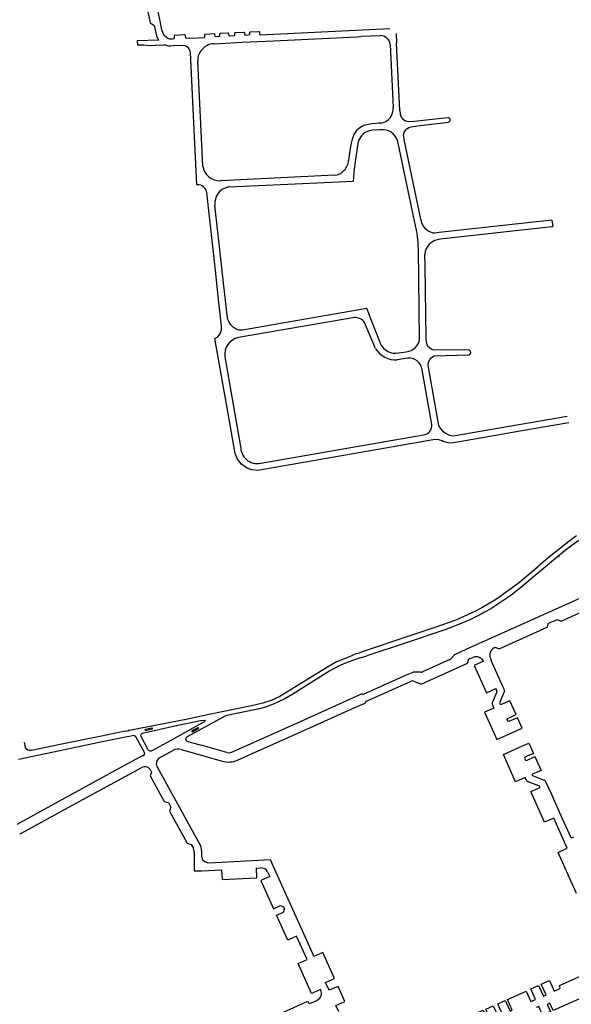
# Model space of a CAD drawing. Extents: x 148869 to 161638, y 453607 to 469810.
# Tile 976 of 1056: x 159134.89 to 159138.22, y 459873.12 to 459879.06. Entities that reach past the tile are written whole.
import ezdxf

# ---------------------------------------------------------------- set-up
doc = ezdxf.new("R2010")
doc.units = 0
doc.layers.add('LKI_V01_KANTRIJWEG', color=252, linetype='CONTINUOUS')

msp = doc.modelspace()

# ---------------------------------------------------------------- linework, layer by layer
at = {"layer": 'LKI_V01_KANTRIJWEG'}
for p, q in [((159136.339, 459878.9731), (159137.1219, 459879.0107)), ((159136.339, 459878.9731), (159137.1219, 459879.0107)), ((159136.9245, 459878.9612), (159136.9494, 459878.9623)), ((159136.9245, 459878.9612), (159136.9494, 459878.9623)), ((159137.0652, 459878.9678), (159136.9494, 459878.9623)), ((159137.0652, 459878.9678), (159136.9494, 459878.9623)), ((159137.1613, 459878.9808), (159137.1637, 459878.9225)), ((159137.1613, 459878.9808), (159137.1637, 459878.9225)), ((159135.5963, 459878.9368), (159135.597, 459878.911)), ((159135.5963, 459878.9368), (159135.597, 459878.911)), ((159135.9143, 459878.9521), (159136.0004, 459878.9565)), ((159135.9143, 459878.9521), (159136.0004, 459878.9565)), ((159136.0596, 459878.9192), (159136.2309, 459878.9277)), ((159136.0596, 459878.9192), (159136.2309, 459878.9277)), ((159137.1242, 459878.9147), (159137.1426, 459878.5349)), ((159137.1242, 459878.9147), (159137.1426, 459878.5349)), ((159137.1835, 459878.5165), (159137.1637, 459878.9225)), ((159137.1835, 459878.5165), (159137.1637, 459878.9225)), ((159135.9185, 459878.8652), (159135.9164, 459878.8751)), ((159135.9185, 459878.8652), (159135.9164, 459878.8751)), ((159135.9813, 459878.8769), (159135.9824, 459878.8782)), ((159135.9813, 459878.8769), (159135.9824, 459878.8782)), ((159135.9916, 459878.1802), (159135.9613, 459878.8116)), ((159135.9916, 459878.1802), (159135.9613, 459878.8116)), ((159137.3234, 459878.4277), (159137.4775, 459878.446)), ((159137.3234, 459878.4277), (159137.4775, 459878.446)), ((159137.3792, 459878.463), (159137.4742, 459878.4729)), ((159137.3792, 459878.463), (159137.4742, 459878.4729)), ((159137.0628, 459878.3987), (159137.0156, 459878.3962)), ((159137.0628, 459878.3987), (159137.0156, 459878.3962)), ((159136.9314, 459878.3238), (159136.9275, 459878.3018)), ((159136.9314, 459878.3238), (159136.9275, 459878.3018)), ((159137.2594, 459877.905), (159137.1709, 459878.328)), ((159137.2594, 459877.905), (159137.1709, 459878.328)), ((159136.8795, 459878.2574), (159136.8734, 459878.2137)), ((159136.8795, 459878.2574), (159136.8734, 459878.2137)), ((159136.7878, 459878.1247), (159136.0983, 459878.0917)), ((159136.7878, 459878.1247), (159136.0983, 459878.0917)), ((159136.9025, 459878.1087), (159136.9009, 459878.0898)), ((159136.9025, 459878.1087), (159136.9009, 459878.0898)), ((159136.1389, 459877.2778), (159136.0652, 459877.9434)), ((159136.1389, 459877.2778), (159136.0652, 459877.9434)), ((159137.283, 459877.7936), (159137.2594, 459877.905)), ((159137.283, 459877.7936), (159137.2594, 459877.905)), ((159138.1024, 459877.8539), (159137.421, 459877.7779)), ((159138.1024, 459877.8539), (159137.421, 459877.7779)), ((159138.1024, 459877.8539), (159138.1072, 459877.8144)), ((159138.1024, 459877.8539), (159138.1072, 459877.8144)), ((159137.2834, 459877.7914), (159137.283, 459877.7936)), ((159137.2834, 459877.7914), (159137.283, 459877.7936)), ((159137.2868, 459877.7755), (159137.2834, 459877.7914)), ((159137.2868, 459877.7755), (159137.2834, 459877.7914)), ((159138.1015, 459877.8138), (159137.4268, 459877.7381)), ((159138.1015, 459877.8138), (159137.4268, 459877.7381)), ((159138.1015, 459877.8138), (159138.1072, 459877.8144)), ((159138.1015, 459877.8138), (159138.1072, 459877.8144)), ((159137.4268, 459877.7381), (159137.4256, 459877.7379)), ((159137.4268, 459877.7381), (159137.4256, 459877.7379)), ((159137.4268, 459877.7381), (159137.4256, 459877.7379)), ((159137.4268, 459877.7381), (159137.4256, 459877.7379)), ((159137.2945, 459877.6935), (159137.2945, 459877.6954)), ((159137.2945, 459877.6935), (159137.2945, 459877.6954)), ((159137.2949, 459877.6788), (159137.2945, 459877.6935)), ((159137.2949, 459877.6788), (159137.2945, 459877.6935)), ((159137.3021, 459877.135), (159137.2949, 459877.6788)), ((159137.3021, 459877.135), (159137.2949, 459877.6788)), ((159136.899, 459877.2641), (159136.2077, 459877.1441)), ((159136.899, 459877.2641), (159136.2077, 459877.1441)), ((159136.9067, 459877.2652), (159136.899, 459877.2641)), ((159136.9067, 459877.2652), (159136.899, 459877.2641)), ((159137.0356, 459877.0771), (159136.976, 459877.2212)), ((159137.0356, 459877.0771), (159136.976, 459877.2212)), ((159137.1605, 459877.049), (159137.2221, 459877.0586)), ((159137.1605, 459877.049), (159137.2221, 459877.0586)), ((159137.5974, 459877.069), (159137.3908, 459877.0674)), ((159137.5974, 459877.069), (159137.3908, 459877.0674)), ((159136.1257, 459877.0282), (159136.221, 459876.4867)), ((159136.1257, 459877.0282), (159136.221, 459876.4867)), ((159137.2288, 459877.0189), (159137.1675, 459877.0093)), ((159137.2288, 459877.0189), (159137.1675, 459877.0093)), ((159137.3899, 459877.033), (159137.5978, 459877.0395)), ((159137.3899, 459877.033), (159137.5978, 459877.0395)), ((159137.3764, 459876.618), (159137.3182, 459876.9494)), ((159137.3764, 459876.618), (159137.3182, 459876.9494)), ((159137.3847, 459876.5269), (159136.3255, 459876.3417)), ((159137.3847, 459876.5269), (159136.3255, 459876.3417)), ((159136.343, 459876.3849), (159137.326, 459876.5571)), ((159136.343, 459876.3849), (159137.326, 459876.5571)), ((159137.5445, 459876.514), (159137.5052, 459876.5073)), ((159137.5445, 459876.514), (159137.5052, 459876.5073)), ((159136.3404, 459876.3844), (159136.343, 459876.3849)), ((159136.3404, 459876.3844), (159136.343, 459876.3849)), ((159138.1473, 459875.8183), (159138.1488, 459875.8195)), ((159138.1473, 459875.8183), (159138.1488, 459875.8195)), ((159138.3877, 459875.6205), (159137.5818, 459875.259)), ((159138.3877, 459875.6205), (159137.5818, 459875.259)), ((159138.1009, 459875.4262), (159138.1308, 459875.4396)), ((159138.1009, 459875.4262), (159138.1308, 459875.4396)), ((159136.922, 459875.2355), (159136.9384, 459875.2406)), ((159136.922, 459875.2355), (159136.9384, 459875.2406)), ((159136.9803, 459875.2545), (159136.9384, 459875.2406)), ((159136.9803, 459875.2545), (159136.9384, 459875.2406)), ((159136.9506, 459875.211), (159136.9838, 459875.2222)), ((159136.9506, 459875.211), (159136.9838, 459875.2222)), ((159137.5109, 459875.2252), (159137.4907, 459875.203)), ((159137.5109, 459875.2252), (159137.4907, 459875.203)), ((159137.5818, 459875.259), (159137.517, 459875.2295)), ((159137.5818, 459875.259), (159137.517, 459875.2295)), ((159137.663, 459875.2118), (159137.6646, 459875.211)), ((159137.663, 459875.2118), (159137.6646, 459875.211)), ((159137.727, 459875.2246), (159137.7271, 459875.2258)), ((159137.727, 459875.2246), (159137.7271, 459875.2258)), ((159137.73, 459875.2441), (159137.7344, 459875.2528)), ((159137.73, 459875.2441), (159137.7344, 459875.2528)), ((159136.9506, 459875.211), (159136.9335, 459875.2047)), ((159136.9506, 459875.211), (159136.9335, 459875.2047)), ((159137.4845, 459875.1984), (159137.3201, 459875.1245)), ((159137.4845, 459875.1984), (159137.3201, 459875.1245)), ((159137.8042, 459875.0411), (159137.7357, 459875.1943)), ((159137.8042, 459875.0411), (159137.7357, 459875.1943)), ((159137.3123, 459875.1229), (159137.2682, 459875.1231)), ((159137.3123, 459875.1229), (159137.2682, 459875.1231)), ((159136.9818, 459874.9477), (159137.2513, 459875.0683)), ((159136.9818, 459874.9477), (159137.2513, 459875.0683)), ((159137.0644, 459875.0336), (159137.019, 459875.0134)), ((159137.0644, 459875.0336), (159137.019, 459875.0134)), ((159137.814, 459875.0194), (159137.8042, 459875.0411)), ((159137.814, 459875.0194), (159137.8042, 459875.0411)), ((159136.9577, 459874.989), (159136.9549, 459874.99)), ((159136.9577, 459874.989), (159136.9549, 459874.99)), ((159137.019, 459875.0134), (159136.9654, 459874.9894)), ((159137.019, 459875.0134), (159136.9654, 459874.9894)), ((159137.7687, 459875.004), (159137.7414, 459874.937)), ((159137.7687, 459875.004), (159137.7414, 459874.937)), ((159137.764, 459875.0204), (159137.7682, 459875.0111)), ((159137.764, 459875.0204), (159137.7682, 459875.0111)), ((159137.7897, 459874.9429), (159137.8151, 459875.0058)), ((159137.7897, 459874.9429), (159137.8151, 459875.0058)), ((159136.808, 459874.8623), (159136.9441, 459874.9233)), ((159136.808, 459874.8623), (159136.9441, 459874.9233)), ((159136.9441, 459874.9233), (159136.9694, 459874.934)), ((159136.9441, 459874.9233), (159136.9694, 459874.934)), ((159136.9747, 459874.9397), (159136.976, 459874.9424)), ((159136.9747, 459874.9397), (159136.976, 459874.9424)), ((159137.7408, 459874.931), (159137.7456, 459874.9193)), ((159137.7408, 459874.931), (159137.7456, 459874.9193)), ((159136.661, 459874.7965), (159136.808, 459874.8623)), ((159136.661, 459874.7965), (159136.808, 459874.8623)), ((159137.7093, 459874.8874), (159137.6951, 459874.881)), ((159137.7093, 459874.8874), (159137.6951, 459874.881)), ((159137.6951, 459874.881), (159137.7147, 459874.8373)), ((159137.6951, 459874.881), (159137.7147, 459874.8373)), ((159136.2866, 459874.6289), (159136.661, 459874.7965)), ((159136.2866, 459874.6289), (159136.661, 459874.7965)), ((159135.5232, 459874.7658), (159135.5464, 459874.7712)), ((159135.5232, 459874.7658), (159135.5464, 459874.7712)), ((159135.5361, 459874.7332), (159135.5612, 459874.7377)), ((159135.5361, 459874.7332), (159135.5612, 459874.7377)), ((159136.1381, 459874.6373), (159135.9831, 459874.6819)), ((159136.1381, 459874.6373), (159135.9831, 459874.6819)), ((159135.6268, 459874.6169), (159135.6116, 459874.609)), ((159135.6268, 459874.6169), (159135.6116, 459874.609)), ((159135.7315, 459874.6062), (159135.8106, 459874.6494)), ((159135.7315, 459874.6062), (159135.8106, 459874.6494)), ((159135.8607, 459874.6557), (159135.9111, 459874.6415)), ((159135.8607, 459874.6557), (159135.9111, 459874.6415)), ((159135.9111, 459874.6415), (159136.0892, 459874.5915)), ((159135.9111, 459874.6415), (159136.0892, 459874.5915)), ((159136.2022, 459874.5913), (159136.2866, 459874.6289)), ((159136.2022, 459874.5913), (159136.2866, 459874.6289)), ((159135.6116, 459874.609), (159135.4893, 459874.5419)), ((159135.6116, 459874.609), (159135.4893, 459874.5419)), ((159136.0892, 459874.5915), (159136.1104, 459874.5854)), ((159136.0892, 459874.5915), (159136.1104, 459874.5854)), ((159135.4893, 459874.5419), (159134.8679, 459874.203)), ((159135.4893, 459874.5419), (159134.8679, 459874.203)), ((159135.9741, 459874.0839), (159135.7213, 459874.5441)), ((159135.9741, 459874.0839), (159135.7213, 459874.5441)), ((159138.023, 459874.436), (159137.9528, 459874.4631)), ((159138.023, 459874.436), (159137.9528, 459874.4631)), ((159137.9886, 459874.496), (159138.056, 459874.4703)), ((159137.9886, 459874.496), (159138.056, 459874.4703)), ((159138.0622, 459874.4657), (159138.0951, 459874.3929)), ((159138.0622, 459874.4657), (159138.0951, 459874.3929)), ((159138.0951, 459874.3929), (159138.1546, 459874.2603)), ((159138.0951, 459874.3929), (159138.1546, 459874.2603)), ((159138.1949, 459874.0595), (159138.1134, 459874.2415)), ((159138.1949, 459874.0595), (159138.1134, 459874.2415)), ((159134.8857, 459874.1498), (159134.8893, 459874.1492)), ((159134.8857, 459874.1498), (159134.8893, 459874.1492)), ((159135.9405, 459874.036), (159135.9404, 459874.0239)), ((159135.9405, 459874.036), (159135.9404, 459874.0239)), ((159135.9404, 459874.0239), (159135.9407, 459873.9226)), ((159135.9404, 459874.0239), (159135.9407, 459873.9226)), ((159135.9861, 459874.014), (159135.9857, 459874.041)), ((159135.9861, 459874.014), (159135.9857, 459874.041)), ((159138.1394, 459874.0344), (159138.1949, 459874.0595)), ((159138.1394, 459874.0344), (159138.1949, 459874.0595)), ((159138.2503, 459873.7867), (159138.1394, 459874.0344)), ((159138.2503, 459873.7867), (159138.1394, 459874.0344)), ((159136.4015, 459873.9888), (159136.2185, 459873.9799)), ((159136.4015, 459873.9888), (159136.2185, 459873.9799)), ((159136.4098, 459873.9705), (159136.4015, 459873.9888)), ((159136.4098, 459873.9705), (159136.4015, 459873.9888)), ((159136.488, 459873.7967), (159136.4098, 459873.9705)), ((159136.488, 459873.7967), (159136.4098, 459873.9705)), ((159135.9407, 459873.9226), (159135.9855, 459873.9228)), ((159135.9407, 459873.9226), (159135.9855, 459873.9228)), ((159135.9855, 459873.9228), (159136.1058, 459873.9287)), ((159135.9855, 459873.9228), (159136.1058, 459873.9287)), ((159136.1058, 459873.9287), (159136.1086, 459873.8698)), ((159136.1058, 459873.9287), (159136.1086, 459873.8698)), ((159136.3165, 459873.9391), (159136.3407, 459873.9401)), ((159136.3165, 459873.9391), (159136.3407, 459873.9401)), ((159136.3193, 459873.8799), (159136.3165, 459873.9391)), ((159136.3193, 459873.8799), (159136.3165, 459873.9391)), ((159136.3842, 459873.9164), (159136.3964, 459873.8892)), ((159136.3842, 459873.9164), (159136.3964, 459873.8892)), ((159136.1086, 459873.8698), (159136.3193, 459873.8799)), ((159136.1086, 459873.8698), (159136.3193, 459873.8799)), ((159136.3964, 459873.8892), (159136.3424, 459873.8652)), ((159136.3964, 459873.8892), (159136.3424, 459873.8652)), ((159136.566, 459873.6234), (159136.488, 459873.7967)), ((159136.566, 459873.6234), (159136.488, 459873.7967)), ((159136.5052, 459873.5038), (159136.4378, 459873.654)), ((159136.5052, 459873.5038), (159136.4378, 459873.654)), ((159136.6585, 459873.417), (159136.566, 459873.6234)), ((159136.6585, 459873.417), (159136.566, 459873.6234)), ((159136.718, 459873.4291), (159136.664, 459873.4051)), ((159136.718, 459873.4291), (159136.664, 459873.4051)), ((159136.788, 459873.273), (159136.718, 459873.4291)), ((159136.788, 459873.273), (159136.718, 459873.4291)), ((159136.664, 459873.4051), (159136.6585, 459873.417)), ((159136.664, 459873.4051), (159136.6585, 459873.417)), ((159136.6493, 459873.1825), (159136.5685, 459873.3625)), ((159136.6493, 459873.1825), (159136.5685, 459873.3625)), ((159136.7034, 459873.2067), (159136.6493, 459873.1825)), ((159136.7034, 459873.2067), (159136.6493, 459873.1825)), ((159136.705, 459873.2032), (159136.7034, 459873.2067)), ((159136.705, 459873.2032), (159136.7034, 459873.2067)), ((159136.8509, 459873.1329), (159136.8095, 459873.2248)), ((159136.8509, 459873.1329), (159136.8095, 459873.2248)), ((159138.4063, 459873.2116), (159138.1093, 459873.0794)), ((159138.4063, 459873.2116), (159138.1093, 459873.0794)), ((159138.1166, 459873.1956), (159138.1508, 459873.2109)), ((159138.1166, 459873.1956), (159138.1508, 459873.2109)), ((159136.6388, 459873.1203), (159136.6775, 459873.1383)), ((159136.6388, 459873.1203), (159136.6775, 459873.1383)), ((159136.6775, 459873.1383), (159136.6844, 459873.1417)), ((159136.6775, 459873.1383), (159136.6844, 459873.1417))]:
    msp.add_line(p, q, dxfattribs=at)
for points in [[(159135.6441, 459879.2989), (159135.6574, 459879.2197), (159135.6681, 459879.1628), (159135.6664, 459879.1589), (159135.6547, 459879.141), (159135.6546, 459879.139), (159135.6744, 459879.0462), (159135.6803, 459879.042)], [(159135.6441, 459879.2989), (159135.6574, 459879.2197), (159135.6681, 459879.1628), (159135.6664, 459879.1589), (159135.6547, 459879.141), (159135.6546, 459879.139), (159135.6744, 459879.0462), (159135.6803, 459879.042)], [(159135.9143, 459878.9521), (159135.8938, 459878.9511), (159135.8921, 459878.9521), (159135.8902, 459878.9547), (159135.8881, 459878.9698), (159135.8839, 459878.972), (159135.82, 459878.9695), (159135.8195, 459878.9688), (159135.8191, 459878.9501), (159135.8171, 459878.948), (159135.8086, 459878.9466), (159135.7938, 459878.9473), (159135.7804, 459878.9513), (159135.7711, 459878.9578), (159135.7611, 459878.9672), (159135.7528, 459878.9808), (159135.7453, 459879.0023), (159135.7338, 459879.0555), (159135.6977, 459879.2288)], [(159135.9143, 459878.9521), (159135.8938, 459878.9511), (159135.8921, 459878.9521), (159135.8902, 459878.9547), (159135.8881, 459878.9698), (159135.8839, 459878.972), (159135.82, 459878.9695), (159135.8195, 459878.9688), (159135.8191, 459878.9501), (159135.8171, 459878.948), (159135.8086, 459878.9466), (159135.7938, 459878.9473), (159135.7804, 459878.9513), (159135.7711, 459878.9578), (159135.7611, 459878.9672), (159135.7528, 459878.9808), (159135.7453, 459879.0023), (159135.7338, 459879.0555), (159135.6977, 459879.2288)], [(159135.6803, 459879.042), (159135.6966, 459879.0311), (159135.6975, 459879.0296), (159135.712, 459878.9672), (159135.7246, 459878.9413), (159135.7239, 459878.9404), (159135.7223, 459878.94), (159135.5963, 459878.9368)], [(159135.6803, 459879.042), (159135.6966, 459879.0311), (159135.6975, 459879.0296), (159135.712, 459878.9672), (159135.7246, 459878.9413), (159135.7239, 459878.9404), (159135.7223, 459878.94), (159135.5963, 459878.9368)], [(159136.0004, 459878.9565), (159136.003, 459878.9575), (159136.0044, 459878.9612), (159136.0037, 459878.9744), (159136.0046, 459878.9763), (159136.0071, 459878.9775), (159136.062, 459878.9805), (159136.0627, 459878.9798), (159136.0635, 459878.9731), (159136.0653, 459878.9656), (159136.0676, 459878.9639), (159136.0709, 459878.9633), (159136.0923, 459878.9648), (159136.0955, 459878.9667), (159136.0951, 459878.9806), (159136.0988, 459878.982), (159136.1448, 459878.9843), (159136.1463, 459878.9818), (159136.1515, 459878.9674), (159136.1529, 459878.967), (159136.1831, 459878.9689), (159136.1851, 459878.9697), (159136.1863, 459878.9711), (159136.1849, 459878.9836), (159136.1862, 459878.9847), (159136.1906, 459878.986), (159136.24, 459878.9893)], [(159136.0004, 459878.9565), (159136.003, 459878.9575), (159136.0044, 459878.9612), (159136.0037, 459878.9744), (159136.0046, 459878.9763), (159136.0071, 459878.9775), (159136.062, 459878.9805), (159136.0627, 459878.9798), (159136.0635, 459878.9731), (159136.0653, 459878.9656), (159136.0676, 459878.9639), (159136.0709, 459878.9633), (159136.0923, 459878.9648), (159136.0955, 459878.9667), (159136.0951, 459878.9806), (159136.0988, 459878.982), (159136.1448, 459878.9843), (159136.1463, 459878.9818), (159136.1515, 459878.9674), (159136.1529, 459878.967), (159136.1831, 459878.9689), (159136.1851, 459878.9697), (159136.1863, 459878.9711), (159136.1849, 459878.9836), (159136.1862, 459878.9847), (159136.1906, 459878.986), (159136.24, 459878.9893)], [(159136.2309, 459878.9277), (159136.4187, 459878.9371), (159136.9245, 459878.9612)], [(159136.2309, 459878.9277), (159136.4187, 459878.9371), (159136.9245, 459878.9612)], [(159136.24, 459878.9893), (159136.2413, 459878.9888), (159136.2438, 459878.9865), (159136.2447, 459878.9792), (159136.2471, 459878.9737), (159136.2501, 459878.9718), (159136.2762, 459878.9741), (159136.2769, 459878.9746), (159136.2764, 459878.9889), (159136.2777, 459878.9901), (159136.2801, 459878.9908)], [(159136.24, 459878.9893), (159136.2413, 459878.9888), (159136.2438, 459878.9865), (159136.2447, 459878.9792), (159136.2471, 459878.9737), (159136.2501, 459878.9718), (159136.2762, 459878.9741), (159136.2769, 459878.9746), (159136.2764, 459878.9889), (159136.2777, 459878.9901), (159136.2801, 459878.9908)], [(159136.2801, 459878.9908), (159136.331, 459878.9937), (159136.3325, 459878.9933), (159136.334, 459878.9916), (159136.3351, 459878.9754), (159136.3362, 459878.9743), (159136.339, 459878.9731)], [(159136.2801, 459878.9908), (159136.331, 459878.9937), (159136.3325, 459878.9933), (159136.334, 459878.9916), (159136.3351, 459878.9754), (159136.3362, 459878.9743), (159136.339, 459878.9731)], [(159135.9164, 459878.8751), (159135.9129, 459878.8838), (159135.9053, 459878.8945), (159135.8966, 459878.9012), (159135.8859, 459878.906), (159135.872, 459878.9088), (159135.8136, 459878.9058), (159135.7991, 459878.9039), (159135.7861, 459878.9051), (159135.7726, 459878.9081), (159135.7666, 459878.91), (159135.7547, 459878.91), (159135.6619, 459878.9069), (159135.6364, 459878.9103), (159135.6183, 459878.9111), (159135.597, 459878.911)], [(159135.9164, 459878.8751), (159135.9129, 459878.8838), (159135.9053, 459878.8945), (159135.8966, 459878.9012), (159135.8859, 459878.906), (159135.872, 459878.9088), (159135.8136, 459878.9058), (159135.7991, 459878.9039), (159135.7861, 459878.9051), (159135.7726, 459878.9081), (159135.7666, 459878.91), (159135.7547, 459878.91), (159135.6619, 459878.9069), (159135.6364, 459878.9103), (159135.6183, 459878.9111), (159135.597, 459878.911)], [(159135.9608, 459878.067), (159135.9572, 459878.0668), (159135.9389, 459878.4407), (159135.9185, 459878.8652)], [(159135.9608, 459878.067), (159135.9572, 459878.0668), (159135.9389, 459878.4407), (159135.9185, 459878.8652)], [(159137.1835, 459878.5165), (159137.1852, 459878.493), (159137.192, 459878.4757), (159137.2011, 459878.464), (159137.218, 459878.4529), (159137.237, 459878.4484), (159137.2726, 459878.4506), (159137.3792, 459878.463)], [(159137.1835, 459878.5165), (159137.1852, 459878.493), (159137.192, 459878.4757), (159137.2011, 459878.464), (159137.218, 459878.4529), (159137.237, 459878.4484), (159137.2726, 459878.4506), (159137.3792, 459878.463)], [(159137.0131, 459878.4361), (159136.9655, 459878.4242), (159136.9405, 459878.411), (159136.9209, 459878.3944), (159136.9055, 459878.3716), (159136.8955, 459878.3424), (159136.8871, 459878.311), (159136.8795, 459878.2574)], [(159137.0131, 459878.4361), (159136.9655, 459878.4242), (159136.9405, 459878.411), (159136.9209, 459878.3944), (159136.9055, 459878.3716), (159136.8955, 459878.3424), (159136.8871, 459878.311), (159136.8795, 459878.2574)], [(159137.066, 459878.4392), (159137.0568, 459878.4383), (159137.0131, 459878.4361)], [(159137.066, 459878.4392), (159137.0568, 459878.4383), (159137.0131, 459878.4361)], [(159137.209, 459878.3423), (159137.2062, 459878.3563), (159137.2061, 459878.3685), (159137.2088, 459878.382), (159137.2145, 459878.3928), (159137.2254, 459878.4053), (159137.2414, 459878.4153), (159137.2607, 459878.4198), (159137.3234, 459878.4277)], [(159137.209, 459878.3423), (159137.2062, 459878.3563), (159137.2061, 459878.3685), (159137.2088, 459878.382), (159137.2145, 459878.3928), (159137.2254, 459878.4053), (159137.2414, 459878.4153), (159137.2607, 459878.4198), (159137.3234, 459878.4277)], [(159137.3094, 459877.8602), (159137.2084, 459878.3413), (159137.209, 459878.3423)], [(159137.3094, 459877.8602), (159137.2084, 459878.3413), (159137.209, 459878.3423)], [(159136.9275, 459878.3018), (159136.9187, 459878.2479), (159136.909, 459878.176), (159136.9056, 459878.1456), (159136.9025, 459878.1087)], [(159136.9275, 459878.3018), (159136.9187, 459878.2479), (159136.909, 459878.176), (159136.9056, 459878.1456), (159136.9025, 459878.1087)], [(159136.15, 459878.0542), (159136.5504, 459878.0735), (159136.9009, 459878.0898)], [(159136.15, 459878.0542), (159136.5504, 459878.0735), (159136.9009, 459878.0898)], [(159136.1057, 459877.2142), (159136.0897, 459877.3553), (159136.0687, 459877.5489), (159136.0162, 459878.0205)], [(159136.1057, 459877.2142), (159136.0897, 459877.3553), (159136.0687, 459877.5489), (159136.0162, 459878.0205)], [(159137.421, 459877.7779), (159137.3962, 459877.7744), (159137.3835, 459877.7754), (159137.3707, 459877.7801), (159137.3552, 459877.787), (159137.3394, 459877.7998), (159137.3254, 459877.8162), (159137.3176, 459877.832), (159137.3094, 459877.8602)], [(159137.421, 459877.7779), (159137.3962, 459877.7744), (159137.3835, 459877.7754), (159137.3707, 459877.7801), (159137.3552, 459877.787), (159137.3394, 459877.7998), (159137.3254, 459877.8162), (159137.3176, 459877.832), (159137.3094, 459877.8602)], [(159137.2945, 459877.6954), (159137.2935, 459877.7198), (159137.2905, 459877.7515), (159137.2868, 459877.7755)], [(159137.2945, 459877.6954), (159137.2935, 459877.7198), (159137.2905, 459877.7515), (159137.2868, 459877.7755)], [(159137.4256, 459877.7379), (159137.4082, 459877.7347), (159137.3938, 459877.7296), (159137.375, 459877.7186), (159137.3629, 459877.7095), (159137.3521, 459877.6969), (159137.342, 459877.6811), (159137.3367, 459877.6638), (159137.3347, 459877.6449)], [(159137.4256, 459877.7379), (159137.4082, 459877.7347), (159137.3938, 459877.7296), (159137.375, 459877.7186), (159137.3629, 459877.7095), (159137.3521, 459877.6969), (159137.342, 459877.6811), (159137.3367, 459877.6638), (159137.3347, 459877.6449)], [(159137.3415, 459877.1391), (159137.3352, 459877.5755), (159137.3347, 459877.6449)], [(159137.3415, 459877.1391), (159137.3352, 459877.5755), (159137.3347, 459877.6449)], [(159136.9843, 459877.3192), (159136.5668, 459877.2467), (159136.2327, 459877.1889)], [(159136.9843, 459877.3192), (159136.5668, 459877.2467), (159136.2327, 459877.1889)], [(159136.9843, 459877.3192), (159136.9975, 459877.2798), (159137.0576, 459877.1263)], [(159136.9843, 459877.3192), (159136.9975, 459877.2798), (159137.0576, 459877.1263)], [(159136.2327, 459877.1889), (159136.2091, 459877.1884), (159136.193, 459877.1948), (159136.1749, 459877.2076), (159136.1617, 459877.221), (159136.1517, 459877.2372), (159136.1443, 459877.253), (159136.1389, 459877.2778)], [(159136.2327, 459877.1889), (159136.2091, 459877.1884), (159136.193, 459877.1948), (159136.1749, 459877.2076), (159136.1617, 459877.221), (159136.1517, 459877.2372), (159136.1443, 459877.253), (159136.1389, 459877.2778)], [(159136.0658, 459877.1391), (159136.0828, 459877.1495), (159136.0912, 459877.1579), (159136.0973, 459877.1682), (159136.1016, 459877.1768), (159136.1034, 459877.1826), (159136.105, 459877.193), (159136.1057, 459877.2142)], [(159136.0658, 459877.1391), (159136.0828, 459877.1495), (159136.0912, 459877.1579), (159136.0973, 459877.1682), (159136.1016, 459877.1768), (159136.1034, 459877.1826), (159136.105, 459877.193), (159136.1057, 459877.2142)], [(159136.1876, 459876.4446), (159136.1514, 459876.6502), (159136.0658, 459877.1391)], [(159136.1876, 459876.4446), (159136.1514, 459876.6502), (159136.0658, 459877.1391)], [(159137.3908, 459877.0674), (159137.3762, 459877.0712), (159137.3622, 459877.0816), (159137.3521, 459877.0908), (159137.3446, 459877.1148), (159137.3415, 459877.1391)], [(159137.3908, 459877.0674), (159137.3762, 459877.0712), (159137.3622, 459877.0816), (159137.3521, 459877.0908), (159137.3446, 459877.1148), (159137.3415, 459877.1391)], [(159137.3562, 459876.9651), (159137.3543, 459876.9786), (159137.3555, 459876.994), (159137.3634, 459877.0114), (159137.3734, 459877.0235), (159137.3899, 459877.033)], [(159137.3562, 459876.9651), (159137.3543, 459876.9786), (159137.3555, 459876.994), (159137.3634, 459877.0114), (159137.3734, 459877.0235), (159137.3899, 459877.033)], [(159137.4145, 459876.6348), (159137.402, 459876.7032), (159137.3562, 459876.9651)], [(159137.4145, 459876.6348), (159137.402, 459876.7032), (159137.3562, 459876.9651)], [(159138.1945, 459876.6682), (159137.6103, 459876.566), (159137.5286, 459876.5521)], [(159138.1945, 459876.6682), (159137.6103, 459876.566), (159137.5286, 459876.5521)], [(159137.5286, 459876.5521), (159137.5034, 459876.5481), (159137.4855, 459876.5517), (159137.4579, 459876.566), (159137.4459, 459876.5746), (159137.4285, 459876.596), (159137.4189, 459876.6124), (159137.4145, 459876.6348)], [(159137.5286, 459876.5521), (159137.5034, 459876.5481), (159137.4855, 459876.5517), (159137.4579, 459876.566), (159137.4459, 459876.5746), (159137.4285, 459876.596), (159137.4189, 459876.6124), (159137.4145, 459876.6348)], [(159138.2036, 459876.629), (159137.9796, 459876.5898), (159137.5445, 459876.514)], [(159138.2036, 459876.629), (159137.9796, 459876.5898), (159137.5445, 459876.514)], [(159137.5052, 459876.5073), (159137.4881, 459876.5059), (159137.4745, 459876.5077), (159137.4447, 459876.5166), (159137.4385, 459876.5197), (159137.4178, 459876.5265), (159137.4056, 459876.5279), (159137.3847, 459876.5269)], [(159137.5052, 459876.5073), (159137.4881, 459876.5059), (159137.4745, 459876.5077), (159137.4447, 459876.5166), (159137.4385, 459876.5197), (159137.4178, 459876.5265), (159137.4056, 459876.5279), (159137.3847, 459876.5269)], [(159136.3255, 459876.3417), (159136.288, 459876.3454), (159136.2653, 459876.3534), (159136.2431, 459876.3669), (159136.226, 459876.3799), (159136.2142, 459876.3927), (159136.2024, 459876.4105), (159136.1876, 459876.4446)], [(159136.3255, 459876.3417), (159136.288, 459876.3454), (159136.2653, 459876.3534), (159136.2431, 459876.3669), (159136.226, 459876.3799), (159136.2142, 459876.3927), (159136.2024, 459876.4105), (159136.1876, 459876.4446)], [(159138.5303, 459876.0253), (159138.4636, 459876.0085), (159138.4116, 459875.9886), (159138.356, 459875.9631), (159138.325, 459875.9477), (159138.2966, 459875.9367), (159138.2465, 459875.9057), (159138.1825, 459875.8575), (159138.1359, 459875.8195)], [(159138.5303, 459876.0253), (159138.4636, 459876.0085), (159138.4116, 459875.9886), (159138.356, 459875.9631), (159138.325, 459875.9477), (159138.2966, 459875.9367), (159138.2465, 459875.9057), (159138.1825, 459875.8575), (159138.1359, 459875.8195)], [(159138.2502, 459875.9464), (159138.1966, 459875.9057), (159138.1436, 459875.8646), (159138.0884, 459875.8195)], [(159138.2502, 459875.9464), (159138.1966, 459875.9057), (159138.1436, 459875.8646), (159138.0884, 459875.8195)], [(159138.0884, 459875.8195), (159138.0657, 459875.801), (159137.9824, 459875.7297), (159137.8979, 459875.6591), (159137.8344, 459875.6113), (159137.7664, 459875.5634), (159137.6789, 459875.5114), (159137.6355, 459875.4894), (159137.5216, 459875.437), (159137.3953, 459875.393), (159137.208, 459875.33), (159136.9803, 459875.2545)], [(159138.0884, 459875.8195), (159138.0657, 459875.801), (159137.9824, 459875.7297), (159137.8979, 459875.6591), (159137.8344, 459875.6113), (159137.7664, 459875.5634), (159137.6789, 459875.5114), (159137.6355, 459875.4894), (159137.5216, 459875.437), (159137.3953, 459875.393), (159137.208, 459875.33), (159136.9803, 459875.2545)], [(159138.1359, 459875.8195), (159137.9148, 459875.6343), (159137.8544, 459875.5868), (159137.788, 459875.5411), (159137.7332, 459875.5062), (159137.6948, 459875.4846)], [(159138.1359, 459875.8195), (159137.9148, 459875.6343), (159137.8544, 459875.5868), (159137.788, 459875.5411), (159137.7332, 459875.5062), (159137.6948, 459875.4846)], [(159138.1308, 459875.4396), (159138.134, 459875.441), (159138.1571, 459875.4314), (159138.345, 459875.516), (159138.3537, 459875.5392)], [(159138.1308, 459875.4396), (159138.134, 459875.441), (159138.1571, 459875.4314), (159138.345, 459875.516), (159138.3537, 459875.5392)], [(159137.6948, 459875.4846), (159137.6747, 459875.4733), (159137.6066, 459875.4396), (159137.5434, 459875.413), (159137.454, 459875.379), (159137.2277, 459875.3026), (159136.9838, 459875.2222)], [(159137.6948, 459875.4846), (159137.6747, 459875.4733), (159137.6066, 459875.4396), (159137.5434, 459875.413), (159137.454, 459875.379), (159137.2277, 459875.3026), (159136.9838, 459875.2222)], [(159137.7526, 459875.2697), (159137.7593, 459875.273), (159137.7825, 459875.2634), (159138.0738, 459875.3943), (159138.0823, 459875.4179), (159138.1009, 459875.4262)], [(159137.7526, 459875.2697), (159137.7593, 459875.273), (159137.7825, 459875.2634), (159138.0738, 459875.3943), (159138.0823, 459875.4179), (159138.1009, 459875.4262)], [(159136.922, 459875.2355), (159136.8682, 459875.2122), (159136.7999, 459875.1846), (159136.7455, 459875.1539), (159136.6829, 459875.1157), (159136.4997, 459875.0011), (159136.4577, 459874.9757), (159136.4046, 459874.9517), (159136.3542, 459874.9357), (159136.2875, 459874.9191), (159136.0989, 459874.882), (159135.9831, 459874.8571)], [(159136.922, 459875.2355), (159136.8682, 459875.2122), (159136.7999, 459875.1846), (159136.7455, 459875.1539), (159136.6829, 459875.1157), (159136.4997, 459875.0011), (159136.4577, 459874.9757), (159136.4046, 459874.9517), (159136.3542, 459874.9357), (159136.2875, 459874.9191), (159136.0989, 459874.882), (159135.9831, 459874.8571)], [(159137.2667, 459875.0686), (159137.3117, 459875.0509), (159137.5911, 459875.1773), (159137.5997, 459875.201), (159137.624, 459875.2118)], [(159137.2667, 459875.0686), (159137.3117, 459875.0509), (159137.5911, 459875.1773), (159137.5997, 459875.201), (159137.624, 459875.2118)], [(159136.9335, 459875.2047), (159136.9027, 459875.1956), (159136.8548, 459875.1781), (159136.813, 459875.1593), (159136.7595, 459875.1302), (159136.5357, 459874.99), (159136.4874, 459874.9615), (159136.424, 459874.9306), (159136.3706, 459874.9119), (159136.3345, 459874.902), (159136.1459, 459874.8628), (159136.1308, 459874.8589), (159136.1105, 459874.8489), (159135.9831, 459874.7791)], [(159136.9335, 459875.2047), (159136.9027, 459875.1956), (159136.8548, 459875.1781), (159136.813, 459875.1593), (159136.7595, 459875.1302), (159136.5357, 459874.99), (159136.4874, 459874.9615), (159136.424, 459874.9306), (159136.3706, 459874.9119), (159136.3345, 459874.902), (159136.1459, 459874.8628), (159136.1308, 459874.8589), (159136.1105, 459874.8489), (159135.9831, 459874.7791)], [(159137.6884, 459875.1891), (159137.6324, 459875.1638), (159137.7063, 459874.9989), (159137.7623, 459875.0241), (159137.764, 459875.0204)], [(159137.6884, 459875.1891), (159137.6324, 459875.1638), (159137.7063, 459874.9989), (159137.7623, 459875.0241), (159137.764, 459875.0204)], [(159137.2606, 459875.1212), (159137.2219, 459875.1044), (159137.0644, 459875.0336)], [(159137.2606, 459875.1212), (159137.2219, 459875.1044), (159137.0644, 459875.0336)], [(159136.1381, 459874.6373), (159136.1505, 459874.6359), (159136.1598, 459874.6369), (159136.1725, 459874.6416), (159136.5825, 459874.8254), (159136.9471, 459874.9896)], [(159136.1381, 459874.6373), (159136.1505, 459874.6359), (159136.1598, 459874.6369), (159136.1725, 459874.6416), (159136.5825, 459874.8254), (159136.9471, 459874.9896)], [(159137.7456, 459874.9193), (159137.7512, 459874.9063), (159137.7093, 459874.8874)], [(159137.7456, 459874.9193), (159137.7512, 459874.9063), (159137.7093, 459874.8874)], [(159137.7147, 459874.8373), (159137.7691, 459874.7159), (159137.9223, 459874.7849), (159137.8943, 459874.8474), (159137.8427, 459874.824), (159137.8368, 459874.8263), (159137.8316, 459874.8375), (159137.8341, 459874.8435), (159137.8857, 459874.8668), (159137.8484, 459874.9497), (159137.7922, 459874.9247), (159137.7885, 459874.9334)], [(159137.7147, 459874.8373), (159137.7691, 459874.7159), (159137.9223, 459874.7849), (159137.8943, 459874.8474), (159137.8427, 459874.824), (159137.8368, 459874.8263), (159137.8316, 459874.8375), (159137.8341, 459874.8435), (159137.8857, 459874.8668), (159137.8484, 459874.9497), (159137.7922, 459874.9247), (159137.7885, 459874.9334)], [(159137.7885, 459874.9334), (159137.7877, 459874.9367), (159137.7887, 459874.941), (159137.7897, 459874.9429)], [(159137.7885, 459874.9334), (159137.7877, 459874.9367), (159137.7887, 459874.941), (159137.7897, 459874.9429)], [(159135.9831, 459874.8571), (159135.9023, 459874.8398), (159135.5464, 459874.7712), (159135.5436, 459874.7721), (159135.5411, 459874.7747)], [(159135.9831, 459874.8571), (159135.9023, 459874.8398), (159135.5464, 459874.7712), (159135.5436, 459874.7721), (159135.5411, 459874.7747)], [(159135.6191, 459874.7333), (159135.6179, 459874.7414), (159135.622, 459874.7504), (159135.6285, 459874.7553), (159135.8225, 459874.7979), (159135.9784, 459874.83), (159135.9831, 459874.8306)], [(159135.6191, 459874.7333), (159135.6179, 459874.7414), (159135.622, 459874.7504), (159135.6285, 459874.7553), (159135.8225, 459874.7979), (159135.9784, 459874.83), (159135.9831, 459874.8306)], [(159135.9831, 459874.8121), (159135.7987, 459874.7102), (159135.681, 459874.6457), (159135.6733, 459874.6464), (159135.6666, 459874.6494), (159135.6619, 459874.6533), (159135.6191, 459874.7333)], [(159135.9831, 459874.8121), (159135.7987, 459874.7102), (159135.681, 459874.6457), (159135.6733, 459874.6464), (159135.6666, 459874.6494), (159135.6619, 459874.6533), (159135.6191, 459874.7333)], [(159135.9831, 459874.8306), (159136.0045, 459874.8331), (159136.007, 459874.8316), (159136.0055, 459874.8261), (159135.9984, 459874.8206), (159135.9831, 459874.8121)], [(159135.9831, 459874.8306), (159136.0045, 459874.8331), (159136.007, 459874.8316), (159136.0055, 459874.8261), (159135.9984, 459874.8206), (159135.9831, 459874.8121)], [(159135.5232, 459874.7658), (159135.3807, 459874.737), (159135.1301, 459874.6851), (159134.958, 459874.6489), (159134.9439, 459874.6491), (159134.9354, 459874.6517), (159134.9268, 459874.6586), (159134.9202, 459874.6687), (159134.9139, 459874.7006)], [(159135.5232, 459874.7658), (159135.3807, 459874.737), (159135.1301, 459874.6851), (159134.958, 459874.6489), (159134.9439, 459874.6491), (159134.9354, 459874.6517), (159134.9268, 459874.6586), (159134.9202, 459874.6687), (159134.9139, 459874.7006)], [(159135.6287, 459874.6181), (159135.6378, 459874.6236), (159135.6416, 459874.63), (159135.6402, 459874.6374), (159135.5868, 459874.7329), (159135.5802, 459874.7382), (159135.5723, 459874.7404), (159135.5608, 459874.7384), (159135.5612, 459874.7377)], [(159135.6287, 459874.6181), (159135.6378, 459874.6236), (159135.6416, 459874.63), (159135.6402, 459874.6374), (159135.5868, 459874.7329), (159135.5802, 459874.7382), (159135.5723, 459874.7404), (159135.5608, 459874.7384), (159135.5612, 459874.7377)], [(159135.6458, 459874.777), (159135.643, 459874.7754), (159135.6428, 459874.773), (159135.6454, 459874.7711), (159135.6867, 459874.7804), (159135.688, 459874.7824), (159135.6874, 459874.7841), (159135.6843, 459874.7852), (159135.6458, 459874.777)], [(159135.6458, 459874.777), (159135.643, 459874.7754), (159135.6428, 459874.773), (159135.6454, 459874.7711), (159135.6867, 459874.7804), (159135.688, 459874.7824), (159135.6874, 459874.7841), (159135.6843, 459874.7852), (159135.6458, 459874.777)], [(159135.9831, 459874.7791), (159135.8981, 459874.7325), (159135.8903, 459874.7248), (159135.8887, 459874.7161), (159135.8916, 459874.71), (159135.8968, 459874.7054), (159135.9831, 459874.6811)], [(159135.9831, 459874.7791), (159135.8981, 459874.7325), (159135.8903, 459874.7248), (159135.8887, 459874.7161), (159135.8916, 459874.71), (159135.8968, 459874.7054), (159135.9831, 459874.6811)], [(159135.967, 459874.7819), (159135.9677, 459874.7848), (159135.9652, 459874.7877), (159135.9614, 459874.7871), (159135.927, 459874.7677), (159135.926, 459874.7647), (159135.9278, 459874.7632), (159135.9306, 459874.763), (159135.967, 459874.7819)], [(159135.967, 459874.7819), (159135.9677, 459874.7848), (159135.9652, 459874.7877), (159135.9614, 459874.7871), (159135.927, 459874.7677), (159135.926, 459874.7647), (159135.9278, 459874.7632), (159135.9306, 459874.763), (159135.967, 459874.7819)], [(159134.8776, 459874.5967), (159135.1284, 459874.6503), (159135.3949, 459874.7053), (159135.5361, 459874.7332)], [(159134.8776, 459874.5967), (159135.1284, 459874.6503), (159135.3949, 459874.7053), (159135.5361, 459874.7332)], [(159137.9062, 459874.6691), (159137.9632, 459874.6945), (159137.9911, 459874.6321), (159137.9393, 459874.609), (159137.9369, 459874.603), (159137.9421, 459874.5917), (159137.9479, 459874.5896), (159137.9998, 459874.6127), (159138.0367, 459874.5297), (159137.9808, 459874.5045), (159137.9825, 459874.5009)], [(159137.9062, 459874.6691), (159137.9632, 459874.6945), (159137.9911, 459874.6321), (159137.9393, 459874.609), (159137.9369, 459874.603), (159137.9421, 459874.5917), (159137.9479, 459874.5896), (159137.9998, 459874.6127), (159138.0367, 459874.5297), (159137.9808, 459874.5045), (159137.9825, 459874.5009)], [(159137.9475, 459874.4689), (159137.9396, 459874.4861), (159137.8828, 459874.4606), (159137.8098, 459874.6257), (159137.9062, 459874.6691)], [(159137.9475, 459874.4689), (159137.9396, 459874.4861), (159137.8828, 459874.4606), (159137.8098, 459874.6257), (159137.9062, 459874.6691)], [(159134.8968, 459874.1506), (159135.1782, 459874.3046), (159135.6202, 459874.5453)], [(159134.8968, 459874.1506), (159135.1782, 459874.3046), (159135.6202, 459874.5453)], [(159135.6804, 459874.5239), (159135.6821, 459874.5208), (159135.6748, 459874.4962), (159135.7594, 459874.3423), (159135.7841, 459874.3352), (159135.7992, 459874.3078), (159135.7918, 459874.2833), (159135.898, 459874.0896), (159135.9228, 459874.0825), (159135.9332, 459874.0636)], [(159135.6804, 459874.5239), (159135.6821, 459874.5208), (159135.6748, 459874.4962), (159135.7594, 459874.3423), (159135.7841, 459874.3352), (159135.7992, 459874.3078), (159135.7918, 459874.2833), (159135.898, 459874.0896), (159135.9228, 459874.0825), (159135.9332, 459874.0636)], [(159138.1134, 459874.2415), (159138.0573, 459874.2164), (159137.9741, 459874.402), (159138.0302, 459874.4269), (159138.0287, 459874.4307)], [(159138.1134, 459874.2415), (159138.0573, 459874.2164), (159137.9741, 459874.402), (159138.0302, 459874.4269), (159138.0287, 459874.4307)], [(159138.1546, 459874.2603), (159138.2155, 459874.1245), (159138.2211, 459874.1222), (159138.235, 459874.1282)], [(159138.1546, 459874.2603), (159138.2155, 459874.1245), (159138.2211, 459874.1222), (159138.235, 459874.1282)], [(159136.2185, 459873.9799), (159136.0316, 459873.9688), (159136.0207, 459873.9703), (159136.007, 459873.9755), (159135.9965, 459873.9841), (159135.9924, 459873.99), (159135.9881, 459874.0004), (159135.9861, 459874.014)], [(159136.2185, 459873.9799), (159136.0316, 459873.9688), (159136.0207, 459873.9703), (159136.007, 459873.9755), (159135.9965, 459873.9841), (159135.9924, 459873.99), (159135.9881, 459874.0004), (159135.9861, 459874.014)], [(159136.3424, 459873.8652), (159136.4197, 459873.6939), (159136.4615, 459873.7128), (159136.4792, 459873.7059), (159136.4861, 459873.6902)], [(159136.3424, 459873.8652), (159136.4197, 459873.6939), (159136.4615, 459873.7128), (159136.4792, 459873.7059), (159136.4861, 459873.6902)], [(159136.4378, 459873.654), (159136.4794, 459873.6729), (159136.4861, 459873.6902)], [(159136.4378, 459873.654), (159136.4794, 459873.6729), (159136.4861, 459873.6902)], [(159136.5685, 459873.3625), (159136.6226, 459873.3864), (159136.5589, 459873.5281), (159136.5052, 459873.5038)], [(159136.5685, 459873.3625), (159136.6226, 459873.3864), (159136.5589, 459873.5281), (159136.5052, 459873.5038)], [(159138.147, 459873.23), (159138.356, 459873.3234), (159138.3623, 459873.3098)], [(159138.147, 459873.23), (159138.356, 459873.3234), (159138.3623, 459873.3098)], [(159136.8095, 459873.2248), (159136.7557, 459873.201), (159136.7339, 459873.249), (159136.788, 459873.273)], [(159136.8095, 459873.2248), (159136.7557, 459873.201), (159136.7339, 459873.249), (159136.788, 459873.273)], [(159137.9742, 459873.209), (159138.0214, 459873.23), (159138.0502, 459873.1662), (159138.0669, 459873.1737), (159138.0378, 459873.2373), (159138.088, 459873.2594), (159138.1166, 459873.1956)], [(159137.9742, 459873.209), (159138.0214, 459873.23), (159138.0502, 459873.1662), (159138.0669, 459873.1737), (159138.0378, 459873.2373), (159138.088, 459873.2594), (159138.1166, 459873.1956)], [(159137.5572, 459872.9652), (159137.5636, 459872.9516), (159137.5693, 459872.9495), (159137.6293, 459872.9765), (159137.6003, 459873.0418), (159137.6871, 459873.0806), (159137.7161, 459873.0153), (159137.7326, 459873.0226), (159137.7035, 459873.088), (159137.7478, 459873.1078), (159137.777, 459873.0426), (159137.8044, 459873.0549), (159137.7751, 459873.12), (159137.8195, 459873.1398), (159137.8488, 459873.0749), (159137.8627, 459873.0811), (159137.8333, 459873.146), (159137.9469, 459873.1967), (159137.9755, 459873.1331), (159138.0031, 459873.1454), (159137.9742, 459873.209)], [(159137.5572, 459872.9652), (159137.5636, 459872.9516), (159137.5693, 459872.9495), (159137.6293, 459872.9765), (159137.6003, 459873.0418), (159137.6871, 459873.0806), (159137.7161, 459873.0153), (159137.7326, 459873.0226), (159137.7035, 459873.088), (159137.7478, 459873.1078), (159137.777, 459873.0426), (159137.8044, 459873.0549), (159137.7751, 459873.12), (159137.8195, 459873.1398), (159137.8488, 459873.0749), (159137.8627, 459873.0811), (159137.8333, 459873.146), (159137.9469, 459873.1967), (159137.9755, 459873.1331), (159138.0031, 459873.1454), (159137.9742, 459873.209)], [(159138.1508, 459873.2109), (159138.1526, 459873.2167), (159138.147, 459873.23)], [(159138.1508, 459873.2109), (159138.1526, 459873.2167), (159138.147, 459873.23)], [(159136.2467, 459872.9443), (159136.2488, 459872.95), (159136.2425, 459872.9637), (159136.403, 459873.0358), (159136.4092, 459873.022), (159136.4148, 459873.0194), (159136.4208, 459873.0223), (159136.4229, 459873.0282), (159136.4166, 459873.0417), (159136.6268, 459873.1359), (159136.6331, 459873.1223), (159136.6388, 459873.1203)], [(159136.2467, 459872.9443), (159136.2488, 459872.95), (159136.2425, 459872.9637), (159136.403, 459873.0358), (159136.4092, 459873.022), (159136.4148, 459873.0194), (159136.4208, 459873.0223), (159136.4229, 459873.0282), (159136.4166, 459873.0417), (159136.6268, 459873.1359), (159136.6331, 459873.1223), (159136.6388, 459873.1203)], [(159136.8139, 459873.071), (159136.7969, 459873.109), (159136.8509, 459873.1329)], [(159136.8139, 459873.071), (159136.7969, 459873.109), (159136.8509, 459873.1329)], [(159138.1093, 459873.0794), (159138.0893, 459873.1236), (159138.0728, 459873.1161), (159138.0927, 459873.072), (159138.0457, 459873.0512), (159138.022, 459873.1037), (159138.0074, 459873.0971)], [(159138.1093, 459873.0794), (159138.0893, 459873.1236), (159138.0728, 459873.1161), (159138.0927, 459873.072), (159138.0457, 459873.0512), (159138.022, 459873.1037), (159138.0074, 459873.0971)]]:
    msp.add_lwpolyline(points, dxfattribs=at)
for centre, radius, start, end in [((159137.0663, 459878.9098), 0.0581, 4.8654, 91.13872), ((159137.0663, 459878.9098), 0.0581, 4.8654, 91.13872), ((159136.0656, 459878.8148), 0.1046, 93.28149, 142.68144), ((159136.0656, 459878.8148), 0.1046, 93.28149, 142.68144), ((159136.0518, 459878.8196), 0.0908, 140.89283, 185.04975), ((159136.0518, 459878.8196), 0.0908, 140.89283, 185.04975), ((159137.0554, 459878.5262), 0.0876, 276.94662, 5.69872), ((159137.0554, 459878.5262), 0.0876, 276.94662, 5.69872), ((159137.4742, 459878.4592), 0.0137, 283.93407, 90.00151), ((159137.4742, 459878.4592), 0.0137, 283.93407, 90.00151), ((159137.0242, 459878.301), 0.0956, 95.18281, 166.19886), ((159137.0242, 459878.301), 0.0956, 95.18281, 166.19886), ((159137.0782, 459878.3043), 0.0957, 14.35295, 99.27574), ((159137.0782, 459878.3043), 0.0957, 14.35295, 99.27574), ((159136.7909, 459878.2198), 0.0827, 333.15835, 355.729), ((159136.7909, 459878.2198), 0.0827, 333.15835, 355.729), ((159136.095, 459878.1963), 0.1047, 188.8561, 271.79208), ((159136.095, 459878.1963), 0.1047, 188.8561, 271.79208), ((159136.7837, 459878.206), 0.0814, 272.86048, 319.31172), ((159136.7837, 459878.206), 0.0814, 272.86048, 319.31172), ((159136.7984, 459878.2046), 0.0699, 312.32362, 341.54832), ((159136.7984, 459878.2046), 0.0699, 312.32362, 341.54832), ((159135.9621, 459878.0123), 0.0548, 8.65513, 91.32803), ((159135.9621, 459878.0123), 0.0548, 8.65513, 91.32803), ((159136.1642, 459877.9555), 0.0998, 98.20333, 186.9399), ((159136.1642, 459877.9555), 0.0998, 98.20333, 186.9399), ((159136.9126, 459877.1979), 0.0676, 20.17968, 94.9957), ((159136.9126, 459877.1979), 0.0676, 20.17968, 94.9957), ((159136.2291, 459877.042), 0.1043, 101.83357, 187.61371), ((159136.2291, 459877.042), 0.1043, 101.83357, 187.61371), ((159137.1587, 459877.1538), 0.1048, 195.21535, 270.95582), ((159137.1587, 459877.1538), 0.1048, 195.21535, 270.95582), ((159137.2149, 459877.1462), 0.0879, 274.67167, 352.68365), ((159137.2149, 459877.1462), 0.0879, 274.67167, 352.68365), ((159137.1582, 459877.1533), 0.1444, 211.88542, 273.70239), ((159137.1582, 459877.1533), 0.1444, 211.88542, 273.70239), ((159137.5976, 459877.0543), 0.0147, 270.8351, 90.95222), ((159137.5976, 459877.0543), 0.0147, 270.8351, 90.95222), ((159137.2389, 459876.9396), 0.0799, 7.03921, 97.23745), ((159137.2389, 459876.9396), 0.0799, 7.03921, 97.23745), ((159137.3204, 459876.613), 0.0562, 275.67346, 5.09592), ((159137.3204, 459876.613), 0.0562, 275.67346, 5.09592), ((159136.3223, 459876.4842), 0.1014, 178.56123, 280.27017), ((159136.3223, 459876.4842), 0.1014, 178.56123, 280.27017), ((159137.5271, 459875.2086), 0.0232, 115.91838, 134.44303), ((159137.5271, 459875.2086), 0.0232, 115.91838, 134.44303), ((159137.6435, 459875.1651), 0.0506, 67.32364, 112.67636), ((159137.6435, 459875.1651), 0.0506, 67.32364, 112.67636), ((159137.7877, 459875.2256), 0.0607, 180.96834, 211.07225), ((159137.7877, 459875.2256), 0.0607, 180.96834, 211.07225), ((159137.7758, 459875.2275), 0.0487, 160.13433, 182.01062), ((159137.7758, 459875.2275), 0.0487, 160.13433, 182.01062), ((159137.7797, 459875.2223), 0.0546, 119.77874, 146.08042), ((159137.7797, 459875.2223), 0.0546, 119.77874, 146.08042), ((159137.4787, 459875.2127), 0.0154, 292.03267, 320.99407), ((159137.4787, 459875.2127), 0.0154, 292.03267, 320.99407), ((159137.649, 459875.166), 0.0476, 47.3681, 70.82636), ((159137.649, 459875.166), 0.0476, 47.3681, 70.82636), ((159137.6537, 459875.1763), 0.037, 20.29548, 41.99858), ((159137.6537, 459875.1763), 0.037, 20.29548, 41.99858), ((159137.269, 459875.1039), 0.0193, 92.29901, 115.77348), ((159137.269, 459875.1039), 0.0193, 92.29901, 115.77348), ((159137.3142, 459875.1336), 0.0109, 260.1146, 303.06972), ((159137.3142, 459875.1336), 0.0109, 260.1146, 303.06972), ((159137.2594, 459875.0484), 0.0214, 70.07385, 112.15819), ((159137.2594, 459875.0484), 0.0214, 70.07385, 112.15819), ((159136.9515, 459874.979), 0.0115, 73.16154, 112.70981), ((159136.9515, 459874.979), 0.0115, 73.16154, 112.70981), ((159136.961, 459874.9991), 0.0107, 251.78448, 294.16301), ((159136.961, 459874.9991), 0.0107, 251.78448, 294.16301), ((159137.7587, 459875.0069), 0.0103, 343.91136, 24.14513), ((159137.7587, 459875.0069), 0.0103, 343.91136, 24.14513), ((159137.7946, 459875.011), 0.0211, 345.75602, 23.4923), ((159137.7946, 459875.011), 0.0211, 345.75602, 23.4923), ((159136.9651, 459874.9433), 0.0102, 294.69587, 339.36893), ((159136.9651, 459874.9433), 0.0102, 294.69587, 339.36893), ((159136.9863, 459874.937), 0.0116, 112.73209, 152.20804), ((159136.9863, 459874.937), 0.0116, 112.73209, 152.20804), ((159137.7482, 459874.9333), 0.00772, 151.30614, 197.27267), ((159137.7482, 459874.9333), 0.00772, 151.30614, 197.27267), ((159135.8427, 459874.5967), 0.0617, 73.01426, 121.32021), ((159135.8427, 459874.5967), 0.0617, 73.01426, 121.32021), ((159135.7519, 459874.571), 0.0407, 120.1192, 221.30367), ((159135.7519, 459874.571), 0.0407, 120.1192, 221.30367), ((159136.1482, 459874.7139), 0.134, 253.60756, 293.75957), ((159136.1482, 459874.7139), 0.134, 253.60756, 293.75957), ((159135.6417, 459874.5104), 0.041, 19.25754, 121.59396), ((159135.6417, 459874.5104), 0.041, 19.25754, 121.59396), ((159137.9907, 459874.5049), 0.00914, 205.95157, 256.61431), ((159137.9907, 459874.5049), 0.00914, 205.95157, 256.61431), ((159137.9572, 459874.4725), 0.0104, 200.19749, 244.64417), ((159137.9572, 459874.4725), 0.0104, 200.19749, 244.64417), ((159138.0523, 459874.4588), 0.012, 34.71443, 72.13956), ((159138.0523, 459874.4588), 0.012, 34.71443, 72.13956), ((159138.0189, 459874.4259), 0.0109, 26.06766, 68.09752), ((159138.0189, 459874.4259), 0.0109, 26.06766, 68.09752), ((159134.8914, 459874.1588), 0.00982, 257.78347, 303.72214), ((159134.8914, 459874.1588), 0.00982, 257.78347, 303.72214), ((159135.9139, 459874.0446), 0.0718, 357.11605, 33.14542), ((159135.9139, 459874.0446), 0.0718, 357.11605, 33.14542), ((159135.8887, 459874.0371), 0.0518, 358.81697, 30.81317), ((159135.8887, 459874.0371), 0.0518, 358.81697, 30.81317), ((159136.3458, 459873.8978), 0.0426, 25.91183, 96.92264), ((159136.3458, 459873.8978), 0.0426, 25.91183, 96.92264), ((159136.664, 459873.1827), 0.0458, 296.44081, 26.52168), ((159136.664, 459873.1827), 0.0458, 296.44081, 26.52168)]:
    msp.add_arc(centre, radius, start, end, dxfattribs=at)

doc.saveas('drawing.dxf')
